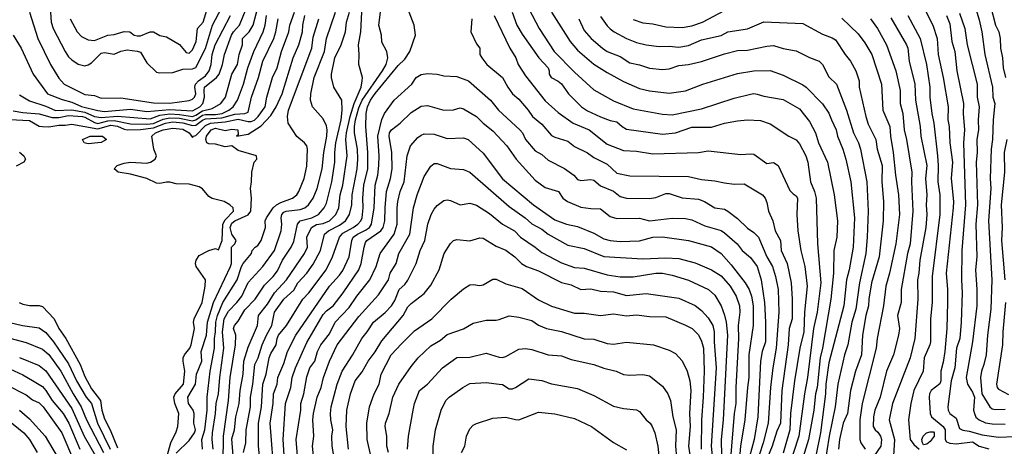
# Model space of a CAD drawing. Header units: metres. Extents: x -46681 to -43747, y -240911 to -237677.
# Tile 386 of 656: x -44111 to -43960, y -240824 to -240759. Entities that reach past the tile are written whole.
import ezdxf

# ---------------------------------------------------------------- set-up
doc = ezdxf.new("R2010")
doc.units = ezdxf.units.M
doc.layers.add('CONTOUR_INDEX', color=1, linetype='Continuous')
doc.layers.add('CONTOUR_INTER', color=3, linetype='Continuous')

msp = doc.modelspace()

# ---------------------------------------------------------------- linework, layer by layer
at = {"layer": 'CONTOUR_INDEX'}
for points, elevation in [([(-44103.34, -240758.52), (-44102.26, -240760.52), (-44101.6, -240761.25), (-44100.6, -240761.74), (-44099.6, -240761.83), (-44097.6, -240761.03), (-44096.6, -240760.93), (-44095.1, -240760.48), (-44094.2, -240760.52), (-44093.53, -240761.02), (-44093.1, -240761.16), (-44092.6, -240761.15), (-44091.1, -240760.54), (-44090.6, -240760.53), (-44089.6, -240761.08), (-44088.6, -240761.27), (-44086.6, -240762.48), (-44085.6, -240763.71), (-44085.1, -240763.78), (-44084.6, -240763.27), (-44084.04, -240762.02), (-44083.82, -240760.02), (-44082.96, -240759.02), (-44082.23, -240756.52)], 100), ([(-43964.6, -240757), (-43964.1, -240758.68), (-43963.66, -240760.52), (-43963.21, -240764.02), (-43962.03, -240769.02), (-43961.99, -240770.52), (-43961.71, -240771.52), (-43961.94, -240774.02), (-43962.02, -240777.02), (-43962.24, -240778.52), (-43962.39, -240783.02), (-43962.32, -240784.52), (-43962.65, -240789.52), (-43962.15, -240798.52), (-43962.28, -240803.02), (-43962.82, -240807.02), (-43963.03, -240810.02), (-43963.37, -240811.52), (-43963.74, -240812.52), (-43963.9, -240813.52), (-43963.66, -240816.02), (-43962.47, -240818.02), (-43962.1, -240818.3), (-43961.6, -240818.44), (-43960.1, -240818.36)], 100), ([(-44112.1, -240772.64), (-44110.6, -240772.9), (-44108.1, -240773.11), (-44106.1, -240773.66), (-44105.1, -240773.68), (-44103.6, -240773.34), (-44101.46, -240773.52), (-44101.1, -240773.61), (-44099.6, -240774.43), (-44099.1, -240774.56), (-44097.6, -240774.19), (-44096.6, -240774.1), (-44094.1, -240774.63), (-44091.6, -240774.69), (-44090.6, -240774.6), (-44089.1, -240773.89), (-44088.1, -240773.72), (-44086.6, -240773.78), (-44084.6, -240774.16), (-44084.1, -240774.03), (-44083.1, -240773.3), (-44082.6, -240773.19), (-44081.1, -240773.2), (-44080.07, -240773.02), (-44079.04, -240772.52), (-44078.37, -240772.02), (-44077.73, -240771.02), (-44076.79, -240768.52), (-44076.13, -240766.02), (-44075.23, -240763.52), (-44073.79, -240760.52), (-44073.47, -240759.52), (-44073.27, -240758.02)], 105), ([(-44081.44, -240824.52), (-44081.59, -240823.02), (-44081.54, -240822.02), (-44081.07, -240819.02), (-44080.98, -240817.52), (-44080.63, -240816.02), (-44080.43, -240813.52), (-44079.82, -240809.02), (-44080.02, -240806.52), (-44079.75, -240804.52), (-44079.1, -240803.33), (-44077.81, -240802.02), (-44077.03, -240801.02), (-44076.1, -240798.97), (-44073.84, -240796.52), (-44072.02, -240794.02), (-44071.04, -240791.02), (-44070.94, -240790.02), (-44071.02, -240789.02), (-44070.91, -240788.52), (-44070.6, -240788.17), (-44070.26, -240788.02), (-44068.1, -240787.77), (-44067.4, -240787.52), (-44066.83, -240787.02), (-44066.1, -240786.02), (-44065.49, -240784.52), (-44064.73, -240781.52), (-44064.5, -240779.02), (-44064.04, -240776.52), (-44063.98, -240775.52), (-44064.1, -240774.93), (-44064.6, -240773.85), (-44066.23, -240772.02), (-44066.51, -240771.02), (-44066.48, -240770.02), (-44065.96, -240767.52), (-44064.37, -240763.52), (-44064.08, -240761.52), (-44062.72, -240757.52)], 110), ([(-44029.61, -240757.52), (-44026.75, -240762.02), (-44025.6, -240763.33), (-44023.1, -240765.48), (-44021.1, -240766.78), (-44018.6, -240768.16), (-44016.1, -240769.2), (-44014.6, -240769.57), (-44011.6, -240769.95), (-44009.1, -240769.56), (-44006.42, -240768.52), (-44001.1, -240766.92), (-43998.6, -240766.48), (-43996.1, -240766.47), (-43994.1, -240767.17), (-43991.1, -240768.66), (-43990.6, -240769.03), (-43988.1, -240771.55), (-43987.1, -240772.98), (-43986.73, -240774.02), (-43985.99, -240775.52), (-43985.81, -240776.52), (-43984.97, -240778.52), (-43984.5, -240780.02), (-43983.73, -240783.52), (-43983.19, -240789.02), (-43983.41, -240793.52), (-43983.99, -240797.02), (-43984.42, -240798.52), (-43984.84, -240802.52), (-43987.1, -240811.27), (-43987.59, -240814.52), (-43987.65, -240816.02), (-43988.38, -240822.02), (-43989.73, -240828.52)], 110), ([(-43977.6, -240758.36), (-43975.24, -240762.52), (-43975.03, -240763.02), (-43974.79, -240765.02), (-43973.96, -240768.52), (-43973.83, -240771.02), (-43973.11, -240775.02), (-43973.04, -240776.52), (-43972.1, -240780.99), (-43972.32, -240783.02), (-43972.09, -240785.52), (-43972.19, -240787.02), (-43972.08, -240788.52), (-43972.28, -240790.52), (-43973.18, -240795.52), (-43973.34, -240797.52), (-43973.55, -240798.52), (-43973.48, -240801.52), (-43973.93, -240807.52), (-43974.67, -240810.52), (-43977.35, -240817.52), (-43977.86, -240820.02), (-43977.05, -240823.02), (-43977.23, -240825.52)], 105), ([(-44072.04, -240829.02), (-44072.72, -240820.52), (-44072.25, -240817.52), (-44072.2, -240816.02), (-44071.64, -240814.52), (-44071.55, -240813.52), (-44070.6, -240811.39), (-44070.03, -240809.52), (-44068.76, -240807.02), (-44063.63, -240799.52), (-44062.1, -240797.84), (-44061.6, -240797.09), (-44060.61, -240795.02), (-44060.19, -240792.52), (-44059.98, -240792.02), (-44059.32, -240791.52), (-44058.1, -240790.94), (-44057.51, -240790.52), (-44057.17, -240790.02), (-44056.76, -240787.52), (-44056.63, -240784.02), (-44056.23, -240782.52), (-44056.04, -240781.02), (-44056.01, -240779.52), (-44056.2, -240776.52), (-44055.6, -240773.98), (-44055.21, -240773.02), (-44053.71, -240771.02), (-44051.03, -240768.52), (-44050.33, -240767.52), (-44049.6, -240767.05), (-44048.6, -240766.9), (-44047.1, -240767), (-44046.1, -240767.25), (-44044.1, -240767.37), (-44042.32, -240768.02), (-44038.94, -240771.02), (-44037.74, -240772.52), (-44034.48, -240775.52), (-44034.07, -240776.02), (-44033.6, -240777.02), (-44032.1, -240778.75), (-44031.1, -240779.31), (-44030.1, -240780.17), (-44027.6, -240781.47), (-44026.19, -240782.52), (-44025.6, -240783.14), (-44025.1, -240783.29), (-44023.6, -240783.14), (-44023.1, -240783.28), (-44022.1, -240784.15), (-44020.1, -240784.96), (-44019.1, -240785.74), (-44018.1, -240786.02), (-44014.6, -240786.09), (-44013.6, -240785.9), (-44012.1, -240785.31), (-44011.6, -240785.33), (-44009.6, -240785.97), (-44007.1, -240786.15), (-44006.19, -240786.52), (-44004.6, -240787.48), (-44003.1, -240787.72), (-44002.6, -240788.02), (-44001.1, -240789.14), (-43999.6, -240790.64), (-43998.6, -240791.27), (-43997.87, -240792.02), (-43996.63, -240795.02), (-43995.77, -240796.52), (-43995.31, -240798.02), (-43994.9, -240800.02), (-43994.77, -240803.52), (-43995.2, -240809.02), (-43995.72, -240812.02), (-43996.07, -240815.02), (-43996.42, -240820.52), (-43997.2, -240823.52), (-43998.29, -240827.02)], 115), ([(-44060.69, -240824.52), (-44061.05, -240821.02), (-44060.98, -240818.52), (-44060.38, -240816.02), (-44059.67, -240814.02), (-44058.6, -240812.64), (-44057.71, -240811.02), (-44056.6, -240809.6), (-44055.6, -240807.87), (-44052.33, -240804.02), (-44051.6, -240802.69), (-44051.1, -240802.16), (-44049.1, -240800.62), (-44048.1, -240799.38), (-44046.81, -240797.02), (-44046.03, -240794.52), (-44045.1, -240792.95), (-44044.6, -240792.51), (-44044.1, -240792.34), (-44042.1, -240792.58), (-44040.6, -240792.08), (-44040.1, -240792.16), (-44038.1, -240793.38), (-44036.6, -240793.99), (-44035.2, -240795.02), (-44034.22, -240796.02), (-44033.43, -240796.52), (-44031.6, -240797.18), (-44028.1, -240798.94), (-44026.6, -240799.33), (-44025.1, -240800.04), (-44023.6, -240799.9), (-44022.1, -240800.28), (-44020.1, -240800.4), (-44018.1, -240800.96), (-44015.1, -240800.61), (-44010.1, -240801.34), (-44007.6, -240802.49), (-44006.6, -240803.22), (-44005.6, -240804.35), (-44004.88, -240805.52), (-44004.66, -240806.52), (-44004.68, -240808.02), (-44004.4, -240812.02), (-44005.13, -240824.02), (-44004.88, -240826.52)], 120), ([(-44111.1, -240810.43), (-44108.1, -240811.68), (-44107.1, -240812.5), (-44103.1, -240818.26), (-44101.23, -240822.52), (-44099.49, -240825.52)], 110), ([(-44043.37, -240825.02), (-44042.87, -240824.02), (-44042.62, -240822.52), (-44042.1, -240821.37), (-44041.6, -240820.82), (-44041.1, -240820.56), (-44038.6, -240819.73), (-44036.6, -240819.6), (-44035.1, -240819.97), (-44034.6, -240819.98), (-44031.6, -240818.83), (-44029.1, -240819.07), (-44026.1, -240819.79), (-44023.49, -240821.02), (-44020.1, -240823.49), (-44018.1, -240824.58)], 125)]:
    msp.add_lwpolyline(points, dxfattribs=dict(at, elevation=elevation))
at = {"layer": 'CONTOUR_INTER'}
for points, elevation in [([(-44112.06, -240761.02), (-44110.88, -240763.02), (-44109.04, -240767.02), (-44106.8, -240770.02), (-44104.6, -240770.92), (-44103.1, -240771.29), (-44101.6, -240771.97), (-44099.1, -240772.58), (-44098.1, -240772.71), (-44094.1, -240772.39), (-44091.6, -240772.73), (-44088.1, -240772.41), (-44084.6, -240772.65), (-44083.51, -240772.02), (-44083.02, -240771.52), (-44082.78, -240770.52), (-44082.84, -240769.52), (-44082.75, -240769.02), (-44080.92, -240767.52), (-44080.54, -240767.02), (-44080.03, -240765.52), (-44079.73, -240764.02), (-44078.64, -240761.02), (-44078.35, -240760.52), (-44077.42, -240759.52), (-44076.41, -240757.02)], 103), ([(-44111.1, -240770.16), (-44109.6, -240771.1), (-44107.1, -240771.92), (-44105.6, -240772.58), (-44103.1, -240772.48), (-44101.1, -240772.86), (-44099.6, -240773.49), (-44098.6, -240773.67), (-44096.1, -240773.46), (-44091.1, -240773.88), (-44089.6, -240773.32), (-44088.1, -240773.08), (-44086.6, -240773.17), (-44084.6, -240773.49), (-44084.1, -240773.31), (-44083.1, -240772.63), (-44081.6, -240772.29), (-44080.26, -240771.52), (-44079.53, -240770.52), (-44078.57, -240767.02), (-44077.73, -240765.52), (-44077.48, -240764.02), (-44076.94, -240762.52), (-44076.95, -240761.52), (-44075.91, -240760.52), (-44075.33, -240759.52), (-44074.37, -240756.02)], 104), ([(-44106.38, -240757.52), (-44106.26, -240759.02), (-44105.97, -240760.02), (-44104.1, -240763.55), (-44103.6, -240764.36), (-44103.1, -240764.84), (-44102.1, -240765.49), (-44101.1, -240765.71), (-44100.6, -240765.6), (-44100.1, -240765.3), (-44098.6, -240763.78), (-44098.1, -240763.69), (-44096.6, -240763.95), (-44095.6, -240763.47), (-44094.6, -240763.3), (-44093.1, -240763.47), (-44092.6, -240763.66), (-44091.6, -240765.25), (-44090.1, -240766.7), (-44089.6, -240766.81), (-44087.6, -240766.76), (-44086.1, -240766.27), (-44084.6, -240766.18), (-44084.1, -240765.98), (-44082.6, -240763.1), (-44081.55, -240759.52), (-44080.1, -240756.77)], 101), ([(-44033.1, -240757.02), (-44031.48, -240760.02), (-44029.19, -240763.52), (-44026.1, -240766.69), (-44023.1, -240769.4), (-44020.1, -240771.11), (-44017.1, -240772.35), (-44012.6, -240773.13), (-44011.1, -240773.25), (-44006.6, -240772.35), (-44001.6, -240770.67), (-43999.1, -240770.07), (-43998.6, -240769.98), (-43998.1, -240770.07), (-43997.1, -240770.39), (-43994.1, -240770.9), (-43991.6, -240772.35), (-43990.1, -240774.25), (-43989.14, -240776.02), (-43988.68, -240777.52), (-43987.31, -240780.52), (-43986.29, -240785.52), (-43985.77, -240789.52), (-43985.91, -240792.02), (-43986.33, -240794.02), (-43986.38, -240797.52), (-43986.8, -240801.52), (-43988.08, -240809.02), (-43988.46, -240810.52), (-43988.92, -240815.02), (-43989.18, -240816.02), (-43989.44, -240818.52), (-43990.24, -240823.02), (-43991.47, -240827.02)], 111), ([(-43972.44, -240757.02), (-43971.2, -240759.52), (-43970.54, -240761.52), (-43970.38, -240764.02), (-43969.6, -240767.52), (-43968.82, -240772.02), (-43968.86, -240774.02), (-43968.66, -240775.02), (-43968.59, -240777.52), (-43968.18, -240780.52), (-43968.37, -240783.02), (-43968.03, -240786.52), (-43968.05, -240787.52), (-43969.14, -240797.52), (-43968.92, -240800.02), (-43968.95, -240802.02), (-43969.06, -240806.02), (-43969.36, -240809.52), (-43969.6, -240811.15), (-43969.96, -240812.52), (-43969.98, -240814.02), (-43970.1, -240814.47), (-43971.45, -240815.52), (-43971.69, -240816.02), (-43971.76, -240816.52), (-43971.6, -240819.03), (-43971.4, -240819.52), (-43969.6, -240821.01), (-43969.27, -240821.52), (-43969.27, -240823.02), (-43969.1, -240823.38), (-43968.6, -240823.59), (-43967.6, -240823.66), (-43965.1, -240823.38), (-43964.1, -240824.03), (-43962.6, -240824.47)], 103), ([(-43962.36, -240756.52), (-43961.57, -240759.52), (-43961.08, -240760.52), (-43960.87, -240761.52), (-43960.83, -240763.02), (-43960.51, -240764.52), (-43960.39, -240766.02), (-43960.04, -240767.52)], 99), ([(-44112.6, -240773.95), (-44109.6, -240774.14), (-44108.1, -240774.97), (-44107.6, -240775.06), (-44106.6, -240775.07), (-44105.1, -240774.81), (-44104.1, -240774.85), (-44103.1, -240774.67), (-44099.1, -240775.41), (-44097.1, -240774.84), (-44096.1, -240774.99), (-44095.1, -240775.45), (-44094.6, -240775.54), (-44092.6, -240775.51), (-44090.6, -240775.25), (-44088.77, -240774.52), (-44087.6, -240774.34), (-44086.1, -240774.49), (-44084.6, -240774.89), (-44084.1, -240774.83), (-44083.1, -240774.07), (-44082.6, -240773.86), (-44080.1, -240773.73), (-44078.1, -240773.16), (-44076.6, -240773.06), (-44076.1, -240772.84), (-44075.57, -240770.52), (-44074.49, -240767.52), (-44073.82, -240765.02), (-44072.16, -240761.52), (-44071.83, -240760.52), (-44071.48, -240758.52)], 106), ([(-44109.57, -240757.52), (-44108.28, -240761.52), (-44106.34, -240765.52), (-44105.1, -240767.63), (-44104.26, -240768.52), (-44101.1, -240770.11), (-44099.6, -240770.29), (-44098.6, -240770.71), (-44095.6, -240770.63), (-44090.6, -240771.43), (-44088.1, -240771.47), (-44085.1, -240771.07), (-44084.6, -240770.85), (-44084.31, -240770.52), (-44084.12, -240770.02), (-44084.24, -240769.02), (-44084.14, -240768.52), (-44083.71, -240768.02), (-44082.6, -240767.26), (-44082.04, -240766.52), (-44081.75, -240765.52), (-44081.57, -240764.02), (-44081.11, -240762.52), (-44078.78, -240758.02)], 102), ([(-44088.5, -240825.52), (-44087.92, -240823.52), (-44087.1, -240821.84), (-44086.87, -240821.02), (-44086.7, -240819.02), (-44087.33, -240817.52), (-44087.45, -240816.52), (-44087.28, -240816.02), (-44086.01, -240814.52), (-44085.78, -240812.52), (-44086.05, -240811.02), (-44086.04, -240810.52), (-44085.84, -240810.02), (-44085.03, -240809.02), (-44084.79, -240808.52), (-44084.31, -240806.02), (-44084.48, -240805.02), (-44084.37, -240804.52), (-44083.12, -240802.02), (-44082.65, -240799.52), (-44082.61, -240798.52), (-44084.05, -240796.52), (-44084.14, -240796.02), (-44084.06, -240795.52), (-44083.6, -240794.82), (-44082.1, -240794.02), (-44081.1, -240793.76), (-44080.6, -240793.95), (-44080.05, -240792.52), (-44079.98, -240790.02), (-44079.6, -240789.34), (-44078.33, -240788.02), (-44078.38, -240787.52), (-44078.91, -240787.02), (-44079.78, -240786.52), (-44081.6, -240786.05), (-44082.1, -240785.77), (-44083.1, -240784.59), (-44083.6, -240784.27), (-44085.1, -240783.88), (-44087.1, -240783.84), (-44088.1, -240783.57), (-44088.6, -240783.56), (-44089.6, -240783.79), (-44090.1, -240783.73), (-44091.6, -240782.99), (-44094.1, -240782.33), (-44096.02, -240782.02), (-44096.59, -240781.52), (-44096.16, -240781.02), (-44095.1, -240780.63), (-44094.1, -240780.52), (-44091.6, -240780.64), (-44091.05, -240780.52), (-44090.33, -240780.02), (-44090.11, -240779.52), (-44090.54, -240778.52), (-44090.82, -240776.52), (-44090.3, -240776.02), (-44089.1, -240775.56), (-44087.6, -240775.31), (-44086.1, -240775.42), (-44085.1, -240776.02), (-44084.6, -240776.71), (-44084.48, -240776.52), (-44084.1, -240776.4), (-44082.6, -240774.87), (-44081.86, -240774.52), (-44079.6, -240774.33), (-44077.6, -240773.92), (-44076.1, -240774.29), (-44075.6, -240774.27), (-44075.1, -240774.07), (-44074.56, -240773.52), (-44073.48, -240772.02), (-44073.24, -240770.52), (-44072.35, -240767.52), (-44071.65, -240766.02), (-44070.98, -240763.52), (-44069.86, -240760.52), (-44069.72, -240759.52), (-44068.99, -240757.52)], 107), ([(-44087.1, -240825.13), (-44085.1, -240823.15), (-44084.29, -240822.02), (-44084.14, -240821.52), (-44084.4, -240820.52), (-44084.37, -240819.02), (-44084.53, -240818.52), (-44085.21, -240817.52), (-44085.32, -240816.52), (-44084.15, -240814.52), (-44083.97, -240813.02), (-44083.16, -240811.02), (-44083.28, -240809.52), (-44082.47, -240807.02), (-44082.33, -240805.02), (-44081.37, -240802.02), (-44078.77, -240796.52), (-44078.65, -240796.02), (-44078.63, -240793.52), (-44078.1, -240793), (-44077.92, -240792.52), (-44078.6, -240791.56), (-44078.85, -240790.52), (-44078.6, -240789.87), (-44078.1, -240789.49), (-44076.1, -240788.6), (-44075.65, -240788.02), (-44075.56, -240786.02), (-44075.74, -240784.52), (-44075.57, -240783.52), (-44075.51, -240782.02), (-44075.14, -240780.52), (-44074.76, -240780.02), (-44074.82, -240779.52), (-44077.6, -240778.69), (-44078.6, -240778.02), (-44079.6, -240778.15), (-44081.1, -240777.75), (-44082.1, -240777.7), (-44082.39, -240777.52), (-44082.59, -240777.02), (-44082.46, -240776.52), (-44081.74, -240775.52), (-44081.1, -240775.27), (-44079.6, -240775.65), (-44078.6, -240775.42), (-44077.64, -240775.52), (-44077.6, -240776.31), (-44077.86, -240776.52), (-44076.1, -240776.2), (-44074.1, -240774.92), (-44072.6, -240773.36), (-44071.8, -240772.02), (-44070.87, -240770.02), (-44069.19, -240764.52), (-44068.31, -240762.52), (-44067.74, -240760.52), (-44067.7, -240759.52), (-44067.38, -240758.02)], 108), ([(-44083.08, -240824.52), (-44083.18, -240823.02), (-44082.71, -240821.52), (-44082.35, -240818.52), (-44082.36, -240816.52), (-44081.9, -240812.52), (-44081.26, -240809.02), (-44081.25, -240807.52), (-44081.08, -240806.52), (-44081.01, -240805.02), (-44080.78, -240804.02), (-44079.94, -240802.02), (-44077.74, -240798.52), (-44077.11, -240796.52), (-44076.83, -240796.02), (-44075.58, -240794.52), (-44075.48, -240794.02), (-44075.02, -240793.52), (-44074.6, -240793.26), (-44074.11, -240792.52), (-44073.41, -240790.52), (-44073.45, -240789.52), (-44073.29, -240789.02), (-44072.26, -240787.52), (-44071.75, -240787.02), (-44071.1, -240786.66), (-44069.27, -240786.02), (-44068.62, -240785.52), (-44068.3, -240785.02), (-44067.49, -240783.02), (-44067.1, -240781.1), (-44066.97, -240778.52), (-44067.1, -240778.02), (-44067.43, -240777.52), (-44068.6, -240776.55), (-44069.93, -240774.52), (-44070.04, -240773.52), (-44069.89, -240772.52), (-44066.34, -240763.02), (-44066.1, -240761.35), (-44065.26, -240758.52)], 109), ([(-44079.92, -240826.52), (-44079.84, -240822.52), (-44079.07, -240817.02), (-44078.86, -240813.52), (-44078.03, -240808.52), (-44077.95, -240807.02), (-44078.35, -240806.02), (-44078.18, -240805.52), (-44077.6, -240804.89), (-44076.6, -240803.15), (-44074.99, -240801.52), (-44073.6, -240799.38), (-44072.24, -240798.02), (-44071.6, -240797.16), (-44070.84, -240795.52), (-44069.51, -240793.52), (-44069.1, -240792.65), (-44068.54, -240790.02), (-44068.1, -240789.49), (-44066.32, -240789.02), (-44065.29, -240788.52), (-44064.45, -240787.52), (-44064.1, -240786.81), (-44063.25, -240783.52), (-44062.78, -240780.52), (-44062.82, -240779.02), (-44062.66, -240777.52), (-44061.83, -240774.02), (-44061.66, -240772.52), (-44061.71, -240771.02), (-44062.95, -240769.02), (-44063.32, -240767.52), (-44063.3, -240767.02), (-44062.78, -240764.52), (-44061.81, -240762.52), (-44061.16, -240760.52), (-44061, -240759.02), (-44060.55, -240757.52)], 111), ([(-44078.36, -240825.52), (-44078.6, -240822.89), (-44078.15, -240821.52), (-44077.99, -240819.52), (-44077.44, -240817.52), (-44077.3, -240815.52), (-44076.85, -240813.02), (-44076.73, -240811.02), (-44076.1, -240808.87), (-44074.66, -240805.52), (-44074.49, -240804.02), (-44073.1, -240802.27), (-44072.03, -240800.52), (-44070.22, -240798.52), (-44067.44, -240794.52), (-44067, -240793.52), (-44067.1, -240792.02), (-44066.38, -240790.52), (-44065.6, -240790.08), (-44064.6, -240789.88), (-44063.6, -240789.5), (-44062.66, -240788.52), (-44062.2, -240787.52), (-44061.98, -240785.52), (-44061.57, -240784.02), (-44060.91, -240779.52), (-44061.13, -240777.02), (-44061, -240776.02), (-44060.46, -240773.52), (-44059.85, -240771.52), (-44058.79, -240769.02), (-44058.59, -240768.02), (-44058.58, -240767.52), (-44059.11, -240765.52), (-44059.05, -240764.02), (-44059.17, -240762.52), (-44058.82, -240760.52), (-44058.64, -240757.52)], 112), ([(-44076.81, -240825.02), (-44076.43, -240823.52), (-44076.38, -240821.52), (-44075.71, -240818.02), (-44075.73, -240816.52), (-44075.34, -240814.52), (-44075.07, -240811.52), (-44074.55, -240810.52), (-44073.96, -240808.52), (-44073.28, -240807.02), (-44072.43, -240805.52), (-44072.05, -240803.52), (-44070.59, -240801.52), (-44069.1, -240800.13), (-44068.48, -240799.02), (-44067.1, -240797.52), (-44066.1, -240796.14), (-44064.99, -240794.02), (-44064.41, -240791.52), (-44063.75, -240791.02), (-44062.1, -240790.18), (-44061.19, -240789.52), (-44060.56, -240788.52), (-44060.18, -240787.02), (-44060.17, -240785.52), (-44059.39, -240781.52), (-44059.26, -240780.02), (-44059.34, -240778.52), (-44059.78, -240776.02), (-44059.78, -240775.02), (-44059.61, -240774.02), (-44059.1, -240772.16), (-44058.61, -240771.02), (-44055.5, -240766.52), (-44054.96, -240765.52), (-44054.7, -240764.52), (-44054.83, -240763.52), (-44055.6, -240762.09), (-44055.66, -240761.02), (-44056.05, -240759.52), (-44055.82, -240757.52)], 113), ([(-44074.34, -240825.52), (-44074.5, -240824.02), (-44074.52, -240820.52), (-44074.05, -240818.02), (-44073.85, -240814.52), (-44073.3, -240813.02), (-44072.84, -240810.52), (-44072.6, -240809.85), (-44071.78, -240808.52), (-44071.66, -240807.52), (-44071.44, -240807.02), (-44070.23, -240805.52), (-44067.71, -240801.52), (-44066.76, -240800.52), (-44064.15, -240797.02), (-44063.17, -240795.02), (-44062.08, -240792.02), (-44061.6, -240791.4), (-44059.98, -240790.52), (-44059.26, -240790.02), (-44058.83, -240789.52), (-44058.63, -240789.02), (-44058.45, -240787.52), (-44058.52, -240786.02), (-44058.34, -240784.02), (-44057.73, -240781.52), (-44057.76, -240779.02), (-44058.03, -240775.02), (-44058, -240773.02), (-44057.82, -240772.02), (-44057.34, -240771.02), (-44056.6, -240769.97), (-44053.1, -240765.69), (-44052.1, -240764.69), (-44051.3, -240763.52), (-44050.43, -240761.02), (-44050.67, -240759.52), (-44051.41, -240757.52)], 114), ([(-44041.83, -240758.52), (-44041.97, -240760.52), (-44041.1, -240762.38), (-44040.58, -240763.02), (-44040.58, -240764.02), (-44040.26, -240764.52), (-44039.49, -240765.52), (-44037.12, -240767.52), (-44036.32, -240769.02), (-44035.6, -240770.02), (-44034.6, -240770.85), (-44033.16, -240772.52), (-44032.52, -240773.52), (-44031.1, -240774.69), (-44029.6, -240776.4), (-44029.1, -240776.69), (-44027.1, -240777.29), (-44026.1, -240778.1), (-44024.1, -240779.07), (-44023.1, -240779.78), (-44021.1, -240780.83), (-44019.6, -240782.2), (-44017.6, -240782.6), (-44008.6, -240782.68), (-44006.6, -240783.15), (-44004.6, -240783.34), (-44003.1, -240783.69), (-44001.6, -240783.85), (-44000.1, -240783.8), (-43997.28, -240785.52), (-43996.88, -240786.02), (-43996.6, -240786.71), (-43996.38, -240788.02), (-43995.71, -240789.52), (-43995.35, -240791.02), (-43994.54, -240792.52), (-43994.4, -240794.02), (-43993.49, -240796.02), (-43992.87, -240799.02), (-43992.74, -240801.52), (-43992.75, -240804.52), (-43993.18, -240806.02), (-43993.36, -240808.52), (-43994.32, -240815.52), (-43994.54, -240820.52), (-43995.1, -240821.76), (-43995.79, -240824.02), (-43996.62, -240826.02)], 114), ([(-44038.4, -240758.02), (-44035.99, -240763.02), (-44035.07, -240764.52), (-44034.7, -240765.52), (-44033.6, -240767.29), (-44030.6, -240771.11), (-44028.6, -240772.9), (-44026.3, -240774.52), (-44023.85, -240775.52), (-44021.1, -240777.74), (-44018.6, -240778.72), (-44016.6, -240778.81), (-44014.1, -240779.24), (-44007.1, -240779), (-44005.6, -240778.79), (-44000.6, -240779.35), (-43999.1, -240779.2), (-43998.6, -240779.3), (-43996.6, -240780.69), (-43995.6, -240780.57), (-43994.87, -240781.02), (-43993.1, -240784.87), (-43992.6, -240785.37), (-43992.1, -240785.66), (-43991.93, -240786.02), (-43992.04, -240788.52), (-43991.88, -240791.02), (-43991.43, -240794.02), (-43990.79, -240796.52), (-43990.45, -240799.52), (-43990.86, -240803.52), (-43990.96, -240806.52), (-43991.55, -240809.02), (-43992.4, -240814.02), (-43992.97, -240819.02), (-43993.1, -240821.52), (-43994.1, -240825.09)], 113), ([(-44035.61, -240757.52), (-44034.9, -240759.52), (-44034.1, -240760.89), (-44031.53, -240764.52), (-44030.14, -240766.02), (-44029.97, -240766.52), (-44029.97, -240767.02), (-44029.68, -240767.52), (-44028.6, -240768.07), (-44028.1, -240768.51), (-44027.01, -240770.02), (-44025.03, -240772.02), (-44024.1, -240772.64), (-44022.1, -240773.55), (-44020.6, -240774.12), (-44019.6, -240774.31), (-44018.77, -240775.02), (-44018.1, -240775.42), (-44012.6, -240776.22), (-44010.6, -240775.98), (-44008.1, -240775.13), (-44005.1, -240775.12), (-44003.1, -240774.53), (-44001.1, -240774.15), (-43999.6, -240774.01), (-43997.6, -240774.13), (-43996.1, -240774.62), (-43993.26, -240776.52), (-43992.1, -240777.07), (-43991.6, -240777.68), (-43990.64, -240779.52), (-43990.31, -240780.52), (-43989.92, -240783.52), (-43989.31, -240785.02), (-43989.08, -240786.02), (-43988.83, -240793.02), (-43988.34, -240799.02), (-43988.92, -240803.52), (-43989.45, -240806.02), (-43990.36, -240813.52), (-43990.83, -240816.02), (-43991.72, -240822.52), (-43993.37, -240827.52)], 112), ([(-44025.42, -240758.52), (-44024.6, -240760.34), (-44023.52, -240761.52), (-44021.81, -240763.02), (-44021.06, -240763.52), (-44019.1, -240764.29), (-44017.6, -240765.25), (-44016.1, -240765.59), (-44014.6, -240766.1), (-44012.6, -240766.31), (-44011.6, -240766.18), (-44010.1, -240765.7), (-44008.6, -240765.55), (-44006.6, -240765.08), (-44003.1, -240763.9), (-44001.1, -240763.4), (-43999.6, -240763.31), (-43996.6, -240762.7), (-43995.6, -240762.63), (-43994.1, -240763.09), (-43992.1, -240763.42), (-43990.1, -240764.46), (-43988.6, -240765), (-43988.09, -240765.52), (-43987.1, -240767.43), (-43985.92, -240768.52), (-43984.41, -240772.52), (-43983.33, -240776.02), (-43982.59, -240777.52), (-43982.28, -240778.52), (-43981.27, -240783.52), (-43981.11, -240788.02), (-43981.22, -240792.02), (-43981.46, -240794.52), (-43982.43, -240799.02), (-43982.97, -240803.02), (-43983.57, -240805.02), (-43984.2, -240808.52), (-43984.7, -240810.02), (-43985.76, -240814.52), (-43986.15, -240818.02), (-43987.06, -240822.52), (-43987.79, -240827.02)], 109), ([(-44022.1, -240758.17), (-44021.1, -240759.58), (-44020.6, -240760.06), (-44019.99, -240760.52), (-44018.1, -240761.56), (-44016.6, -240762.16), (-44015.1, -240762.53), (-44013.1, -240762.79), (-44011.6, -240762.72), (-44010.1, -240762.86), (-44008.6, -240762.63), (-44006.6, -240761.74), (-44003.6, -240761.08), (-44002.6, -240760.53), (-43999.6, -240760.07), (-43997.1, -240759), (-43991.1, -240759.24), (-43988.1, -240760.88), (-43986.6, -240761.43), (-43986.1, -240761.75), (-43984.63, -240764.02), (-43983.82, -240765.02), (-43983, -240766.52), (-43982.47, -240768.02), (-43982.46, -240769.02), (-43981.46, -240773.52), (-43981.1, -240774.68), (-43979.94, -240777.02), (-43979.69, -240778.52), (-43978.97, -240781.02), (-43979, -240783.52), (-43978.74, -240786.52), (-43978.77, -240789.52), (-43979.39, -240795.02), (-43980.57, -240799.02), (-43980.99, -240801.52), (-43981.03, -240802.52), (-43981.47, -240804.02), (-43981.95, -240807.02), (-43982.12, -240810.02), (-43983.01, -240812.52), (-43983.8, -240815.52), (-43984.26, -240819.02), (-43984.92, -240820.52), (-43985.48, -240823.02), (-43985.66, -240824.52)], 108), ([(-44017.1, -240758.61), (-44015.6, -240759.12), (-44014.1, -240759.28), (-44012.1, -240759.75), (-44009.6, -240759.86), (-44008.1, -240759.6), (-44006.47, -240759.02), (-44003.1, -240757.26)], 107), ([(-43985.1, -240758.42), (-43982.6, -240760.84), (-43981.6, -240762.2), (-43980.51, -240764.02), (-43979.07, -240768.52), (-43978.86, -240772.52), (-43977.78, -240775.02), (-43977.67, -240776.52), (-43977.24, -240779.02), (-43976.89, -240782.52), (-43976.43, -240785.52), (-43976.3, -240788.52), (-43976.86, -240793.02), (-43977.8, -240797.52), (-43978.39, -240799.52), (-43978.73, -240802.52), (-43979.73, -240807.52), (-43979.89, -240809.02), (-43981.99, -240817.52), (-43982.37, -240820.02), (-43982.36, -240823.02), (-43982.19, -240823.52), (-43981.54, -240824.52)], 107), ([(-43980.73, -240758.52), (-43979.67, -240760.02), (-43978.26, -240762.52), (-43976.87, -240766.52), (-43976.2, -240769.52), (-43976.17, -240771.52), (-43975.78, -240773.02), (-43975.58, -240775.52), (-43975.21, -240777.02), (-43974.4, -240782.02), (-43974.46, -240783.52), (-43974.23, -240788.02), (-43974.68, -240793.02), (-43975.07, -240794.52), (-43976.01, -240800.02), (-43976.04, -240802.02), (-43976.58, -240804.02), (-43976.31, -240806.02), (-43976.43, -240807.02), (-43977.21, -240810.02), (-43978.29, -240812.52), (-43979.27, -240816.52), (-43980.06, -240818.52), (-43980.25, -240819.52), (-43980.33, -240821.02), (-43980.02, -240821.52), (-43979.6, -240821.89), (-43979.21, -240822.52), (-43979.06, -240823.02), (-43979.16, -240824.02), (-43980.18, -240825.52)], 106), ([(-43975.03, -240758.02), (-43973.1, -240761.52), (-43972.16, -240765.52), (-43971.66, -240769.02), (-43971.62, -240770.52), (-43971.34, -240773.02), (-43971.03, -240774.52), (-43970.48, -240779.52), (-43970.37, -240781.02), (-43970.4, -240783.52), (-43970.1, -240785.52), (-43970.12, -240788.52), (-43971.29, -240798.02), (-43971.31, -240802.02), (-43971.56, -240804.52), (-43971.55, -240808.02), (-43971.63, -240808.52), (-43972.51, -240810.52), (-43972.69, -240812.52), (-43974.08, -240815.52), (-43974.56, -240817.52), (-43974.89, -240820.02), (-43974.68, -240823.02), (-43974.1, -240823.78), (-43973.26, -240824.52)], 104), ([(-43969.1, -240758.02), (-43968.6, -240759.32), (-43968.27, -240762.02), (-43967.81, -240763.52), (-43967.51, -240766.52), (-43966.49, -240771.52), (-43966.56, -240773.02), (-43966.34, -240775.52), (-43966.47, -240777.52), (-43966.2, -240787.02), (-43966.75, -240794.02), (-43966.79, -240798.52), (-43966.68, -240800.52), (-43966.82, -240805.02), (-43967.06, -240807.52), (-43967.54, -240809.02), (-43967.8, -240812.02), (-43968.39, -240814.02), (-43968.87, -240818.02), (-43968.83, -240818.52), (-43968.6, -240819.01), (-43967.6, -240819.77), (-43967.1, -240821.34), (-43966.6, -240821.59), (-43965.6, -240821.72), (-43963.6, -240822.3), (-43961.1, -240822.68), (-43956.1, -240822.48)], 102), ([(-43967.1, -240757.64), (-43966.26, -240760.02), (-43965.93, -240762.52), (-43964.41, -240768.52), (-43964.37, -240770.52), (-43964.06, -240772.02), (-43964.24, -240774.02), (-43964.17, -240775.52), (-43964.43, -240777.02), (-43964.4, -240779.02), (-43964.52, -240780.52), (-43964.35, -240787.02), (-43964.58, -240790.02), (-43964.43, -240795.02), (-43964.64, -240797.02), (-43964.44, -240800.02), (-43964.44, -240802.52), (-43965.12, -240808.02), (-43966.06, -240813.52), (-43965.89, -240814.52), (-43965.1, -240815.76), (-43964.78, -240816.52), (-43964.93, -240818.52), (-43964.82, -240819.02), (-43964.6, -240819.57), (-43964.11, -240820.02), (-43963.1, -240820.44), (-43962.1, -240820.6), (-43960.1, -240820.67)], 101), ([(-44070.3, -240829.52), (-44070.71, -240823.02), (-44070.37, -240817.52), (-44069.56, -240815.02), (-44069.32, -240813.52), (-44068.83, -240812.02), (-44067.1, -240808.15), (-44064.6, -240803.88), (-44064.1, -240803.29), (-44063.08, -240802.52), (-44061.5, -240800.52), (-44059.14, -240797.02), (-44058.78, -240796.02), (-44058.33, -240793.52), (-44058.1, -240792.8), (-44057.9, -240792.52), (-44055.77, -240791.02), (-44055.4, -240790.52), (-44055.16, -240789.52), (-44055.11, -240787.52), (-44054.87, -240785.02), (-44054.29, -240783.02), (-44054.04, -240781.52), (-44054.05, -240779.02), (-44054.5, -240776.52), (-44054.41, -240776.02), (-44054.1, -240775.54), (-44052.78, -240774.52), (-44051.1, -240772.91), (-44049.6, -240771.93), (-44048.6, -240771.82), (-44046.1, -240772.53), (-44044.6, -240772.46), (-44043.6, -240772.18), (-44043.1, -240772.32), (-44041.1, -240773.48), (-44040.08, -240774.52), (-44038.6, -240775.7), (-44036.43, -240778.02), (-44035, -240780.02), (-44032.1, -240783.24), (-44030.6, -240784.38), (-44028.54, -240785.02), (-44027.88, -240786.02), (-44027.14, -240786.52), (-44025.1, -240787.38), (-44023.6, -240787.63), (-44022.1, -240787.65), (-44020.6, -240788.84), (-44019.6, -240789.13), (-44016.1, -240789.1), (-44014.6, -240789.5), (-44011.1, -240789.08), (-44009.1, -240789.13), (-44008.1, -240789.36), (-44006.1, -240790.26), (-44003.6, -240790.98), (-44003.1, -240791.32), (-44001.18, -240793.02), (-44000.38, -240794.02), (-43999.1, -240795.13), (-43998.12, -240796.52), (-43997.47, -240798.52), (-43996.97, -240802.02), (-43996.8, -240805.02), (-43996.84, -240808.02), (-43997.32, -240809.52), (-43997.6, -240811.02), (-43997.98, -240819.52), (-43998.57, -240823.02), (-43999.61, -240827.02)], 116), ([(-44100.31, -240776.52), (-44098.42, -240776.52), (-44097.76, -240777.02), (-44098.6, -240777.48), (-44099.1, -240777.56), (-44100.6, -240777.71), (-44101.19, -240777.52), (-44101.45, -240777.02), (-44100.31, -240776.52)], 107), ([(-44068.54, -240825.52), (-44068.74, -240823.02), (-44068.02, -240818.52), (-44067.99, -240817.52), (-44067.56, -240816.02), (-44067.1, -240813.4), (-44066.61, -240812.02), (-44065.89, -240811.02), (-44065.47, -240809.52), (-44064.95, -240808.52), (-44063.6, -240806.82), (-44062.74, -240805.02), (-44060.6, -240802.8), (-44059.44, -240801.02), (-44057.43, -240798.52), (-44056.48, -240796.52), (-44055.87, -240794.52), (-44053.71, -240791.52), (-44053.27, -240790.02), (-44053.27, -240787.52), (-44053.14, -240786.52), (-44052.77, -240785.02), (-44052.19, -240783.52), (-44051.7, -240779.52), (-44051.23, -240778.02), (-44050.1, -240776.74), (-44049.6, -240776.36), (-44049.1, -240776.18), (-44047.6, -240776.19), (-44045.6, -240776.88), (-44043.1, -240776.77), (-44042.39, -240777.02), (-44040.1, -240779.12), (-44037.1, -240783.05), (-44032.36, -240787.02), (-44029.1, -240789.35), (-44027.3, -240790.02), (-44025.6, -240790.37), (-44023.1, -240791.41), (-44021.6, -240792.24), (-44020.6, -240792.49), (-44019.1, -240792.66), (-44016.1, -240792.57), (-44014.1, -240792.01), (-44012.6, -240791.94), (-44008.6, -240792.51), (-44005.1, -240793.48), (-44003.63, -240794.52), (-44002.1, -240796.22), (-43999.91, -240799.02), (-43999.34, -240800.02), (-43998.97, -240801.02), (-43998.7, -240802.52), (-43998.72, -240805.52), (-43999.37, -240810.02), (-43999.37, -240813.52), (-43999.59, -240815.02), (-43999.97, -240820.02), (-44000.64, -240824.02), (-44000.89, -240827.02)], 117), ([(-43959.86, -240777.02), (-43960.23, -240779.02), (-43960.21, -240782.02), (-43960.69, -240787.02), (-43960.54, -240790.52), (-43960.64, -240792.52), (-43960.17, -240798.52)], 99), ([(-44111.1, -240778.96), (-44110.47, -240779.52), (-44110.2, -240780.02), (-44110.47, -240780.52), (-44111.6, -240781.12)], 107), ([(-44066, -240826.02), (-44066.2, -240824.02), (-44066.03, -240822.52), (-44066.19, -240820.02), (-44066.08, -240819.02), (-44065.49, -240816.52), (-44064.92, -240815.02), (-44064.54, -240813.52), (-44063.61, -240811.02), (-44062.45, -240808.52), (-44059.1, -240804.14), (-44056.1, -240800.82), (-44054.6, -240798.52), (-44054.31, -240797.52), (-44053.39, -240796.02), (-44052.99, -240794.52), (-44051.32, -240791.52), (-44050.73, -240787.52), (-44050.18, -240785.52), (-44049.1, -240782.72), (-44048.1, -240781.12), (-44047.6, -240780.73), (-44047.1, -240780.69), (-44045.1, -240781.45), (-44043.1, -240781.61), (-44042.1, -240782.02), (-44036.1, -240787.29), (-44033.65, -240789.02), (-44032.6, -240789.93), (-44031.1, -240790.77), (-44030.1, -240791.54), (-44027.1, -240793.23), (-44024.6, -240793.73), (-44021.6, -240794.95), (-44015.6, -240795.3), (-44012.1, -240795.16), (-44010.1, -240795.25), (-44007.6, -240795.92), (-44005.1, -240797.02), (-44003.6, -240797.92), (-44002.24, -240799.52), (-44001.29, -240801.02), (-44000.81, -240802.52), (-44000.76, -240803.52), (-44001.03, -240805.52), (-44000.96, -240807.52), (-44001.38, -240815.02), (-44001.35, -240817.52), (-44001.63, -240819.02), (-44002.24, -240826.52)], 118), ([(-44062.3, -240829.52), (-44063.19, -240824.02), (-44063.24, -240822.52), (-44063.11, -240821.52), (-44063.43, -240820.02), (-44063.49, -240819.02), (-44063.34, -240818.02), (-44062.46, -240814.52), (-44061.68, -240812.52), (-44060.1, -240810.11), (-44058.66, -240807.52), (-44057.84, -240806.52), (-44056.9, -240805.02), (-44055.1, -240803.57), (-44054.12, -240802.52), (-44053.6, -240801.72), (-44052.94, -240800.02), (-44052.1, -240799.27), (-44051.6, -240798.59), (-44050.36, -240796.02), (-44049.71, -240794.02), (-44049.02, -240792.52), (-44048.55, -240790.02), (-44048.05, -240788.52), (-44047.6, -240787.69), (-44047.1, -240787.13), (-44046.1, -240786.38), (-44045.6, -240786.27), (-44045.1, -240786.37), (-44043.6, -240787.03), (-44042.1, -240786.79), (-44041.1, -240787.08), (-44039.1, -240788.39), (-44037.1, -240789.99), (-44035.27, -240791.02), (-44034.36, -240792.02), (-44032.13, -240793.52), (-44031.1, -240794.36), (-44028.1, -240795.93), (-44026.1, -240796.63), (-44024.6, -240796.75), (-44021.1, -240797.75), (-44019.1, -240798.07), (-44017.1, -240798.06), (-44013.6, -240797.52), (-44012.6, -240797.52), (-44011.1, -240797.81), (-44008.6, -240798.57), (-44005.55, -240800.02), (-44004.6, -240800.88), (-44003.62, -240802.52), (-44003.1, -240803.95), (-44002.85, -240805.02), (-44002.66, -240807.02), (-44003.32, -240820.02), (-44003.61, -240823.02), (-44003.53, -240828.02)], 119), ([(-44057.28, -240825.52), (-44057.83, -240823.02), (-44057.88, -240820.52), (-44057.49, -240818.02), (-44056.75, -240816.02), (-44056.03, -240814.52), (-44055.68, -240813.02), (-44054.15, -240810.02), (-44052.6, -240808.35), (-44050.6, -240806.37), (-44047.92, -240804.52), (-44044.98, -240801.52), (-44043.1, -240799.91), (-44042.1, -240799.3), (-44041.6, -240799.25), (-44040.6, -240799.4), (-44040.1, -240799.3), (-44038.6, -240798.45), (-44038.1, -240798.44), (-44036.6, -240799.16), (-44034.1, -240799.89), (-44031.6, -240801.6), (-44029.6, -240802.58), (-44026.6, -240803.52), (-44026.1, -240803.63), (-44024.6, -240803.63), (-44022.1, -240803.99), (-44020.1, -240803.77), (-44018.1, -240804.04), (-44016.6, -240803.92), (-44014.6, -240804.17), (-44012.1, -240804.23), (-44009.1, -240805.47), (-44008.06, -240806.02), (-44007.1, -240806.98), (-44006.6, -240807.92), (-44006.34, -240809.02), (-44006.21, -240812.52), (-44006.36, -240816.52), (-44006.65, -240820.02), (-44006.66, -240824.52)], 121), ([(-44111.15, -240802.02), (-44110.6, -240802.27), (-44109.6, -240802.47), (-44108.1, -240802.45), (-44107.6, -240802.62), (-44105.79, -240804.52), (-44105.08, -240806.02), (-44104, -240807.52), (-44101.81, -240811.52), (-44101.1, -240813.36), (-44100.1, -240815.24), (-44098.7, -240817.02), (-44098.5, -240818.52), (-44098.1, -240819.84), (-44097.24, -240821.52), (-44096.1, -240824.28)], 107), ([(-43960.03, -240802.02), (-43960.48, -240806.52), (-43960.51, -240808.52), (-43961.42, -240814.52), (-43961.35, -240815.02), (-43961.1, -240815.29), (-43959.6, -240816.14)], 99), ([(-44112.6, -240805.07), (-44110.66, -240805.52), (-44108.1, -240805.92), (-44107.1, -240806.63), (-44105.89, -240808.02), (-44103.6, -240811.44), (-44102.36, -240814.02), (-44100.9, -240816.52), (-44100.1, -240817.52), (-44099.17, -240820.52), (-44097.22, -240824.52)], 108), ([(-44054.56, -240825.02), (-44054.83, -240824.02), (-44054.85, -240822.52), (-44055.09, -240821.02), (-44055.05, -240820.52), (-44054.5, -240819.02), (-44053.93, -240816.52), (-44052.99, -240814.52), (-44051.1, -240811.81), (-44050.04, -240810.52), (-44048.1, -240808.68), (-44046.6, -240807.81), (-44045.6, -240806.93), (-44043.1, -240806.07), (-44041.6, -240805.18), (-44039.6, -240804.71), (-44038.1, -240804.73), (-44037.6, -240804.63), (-44036.1, -240804.06), (-44034.6, -240804.26), (-44032.6, -240804.77), (-44031.6, -240805.5), (-44030.38, -240806.02), (-44028.1, -240806.45), (-44024.6, -240807.57), (-44023.1, -240807.64), (-44021.1, -240808.31), (-44020.1, -240808.41), (-44018.1, -240808.1), (-44014, -240808.52), (-44011.6, -240809.31), (-44010.6, -240809.83), (-44009.6, -240810.96), (-44008.82, -240812.52), (-44008.39, -240814.02), (-44008.27, -240815.52), (-44008.45, -240819.02), (-44008.38, -240821.02), (-44008.6, -240824.02), (-44008.29, -240826.02)], 122), ([(-44112.6, -240807.5), (-44110.1, -240808.15), (-44107.6, -240809.16), (-44106.6, -240809.99), (-44104.76, -240812.52), (-44102.9, -240816.02), (-44101.68, -240818.02), (-44100.84, -240820.02), (-44098.23, -240825.02)], 109), ([(-44051.69, -240824.52), (-44051.52, -240822.52), (-44050.82, -240818.52), (-44050.58, -240817.52), (-44049.83, -240815.52), (-44048.6, -240814.54), (-44046.29, -240812.02), (-44044.1, -240810.45), (-44042.1, -240810.37), (-44039.6, -240809.77), (-44037.6, -240810.4), (-44037.1, -240810.44), (-44036.6, -240810.28), (-44034.6, -240809.16), (-44033.6, -240809.07), (-44032.6, -240809.24), (-44030.1, -240810.05), (-44028.1, -240810.21), (-44026.6, -240810.77), (-44023.1, -240811.5), (-44021.6, -240812.06), (-44019.68, -240812.52), (-44018.6, -240813.05), (-44017.6, -240813.16), (-44015.6, -240813.06), (-44014.6, -240813.25), (-44012.6, -240814.82), (-44011.78, -240816.02), (-44011.35, -240817.02), (-44011.02, -240819.52), (-44010.5, -240821.52), (-44010.63, -240824.02), (-44010.29, -240827.52)], 123), ([(-44112.6, -240812.17), (-44110.6, -240813.1), (-44109.1, -240813.99), (-44107.6, -240814.91), (-44107.1, -240815.49), (-44106.1, -240817.02), (-44104.42, -240819.02), (-44103.58, -240820.52), (-44101.87, -240824.52)], 111), ([(-44047.71, -240827.02), (-44047.76, -240824.02), (-44047.38, -240821.52), (-44046.53, -240818.52), (-44045.8, -240817.02), (-44045.29, -240816.52), (-44043.17, -240815.02), (-44042.1, -240814.42), (-44039.6, -240814.29), (-44037.6, -240814.52), (-44037.1, -240814.6), (-44036.1, -240815.24), (-44035.6, -240815.26), (-44035.1, -240815.07), (-44033.1, -240813.7), (-44031.1, -240813.98), (-44029.6, -240814.49), (-44025.6, -240815.19), (-44023.1, -240816.26), (-44020.1, -240817.91), (-44018.6, -240818.28), (-44016.6, -240818.47), (-44016.1, -240818.74), (-44015.1, -240820.01), (-44014.5, -240820.52), (-44014.16, -240821.02), (-44013.8, -240822.02), (-44013.33, -240824.02), (-44013.1, -240826.02)], 124), ([(-44113.1, -240814.65), (-44110.1, -240816.17), (-44109.1, -240816.92), (-44108.1, -240817.41), (-44107.48, -240818.02), (-44104.63, -240822.02), (-44102.67, -240826.52)], 112), ([(-44111.13, -240818.52), (-44109.6, -240819.86), (-44107.17, -240822.52), (-44103.36, -240829.02)], 113), ([(-44112.91, -240820.02), (-44110.44, -240822.02), (-44109.58, -240823.02), (-44108.41, -240825.02)], 114), ([(-43972.13, -240822.02), (-43971.6, -240821.82), (-43971.1, -240821.86), (-43970.99, -240822.02), (-43971, -240822.52), (-43971.6, -240823.33), (-43972.1, -240823.74), (-43972.6, -240823.81), (-43972.78, -240823.52), (-43972.86, -240823.02), (-43972.66, -240822.52), (-43972.13, -240822.02)], 104)]:
    msp.add_lwpolyline(points, dxfattribs=dict(at, elevation=elevation))

doc.saveas('drawing.dxf')
